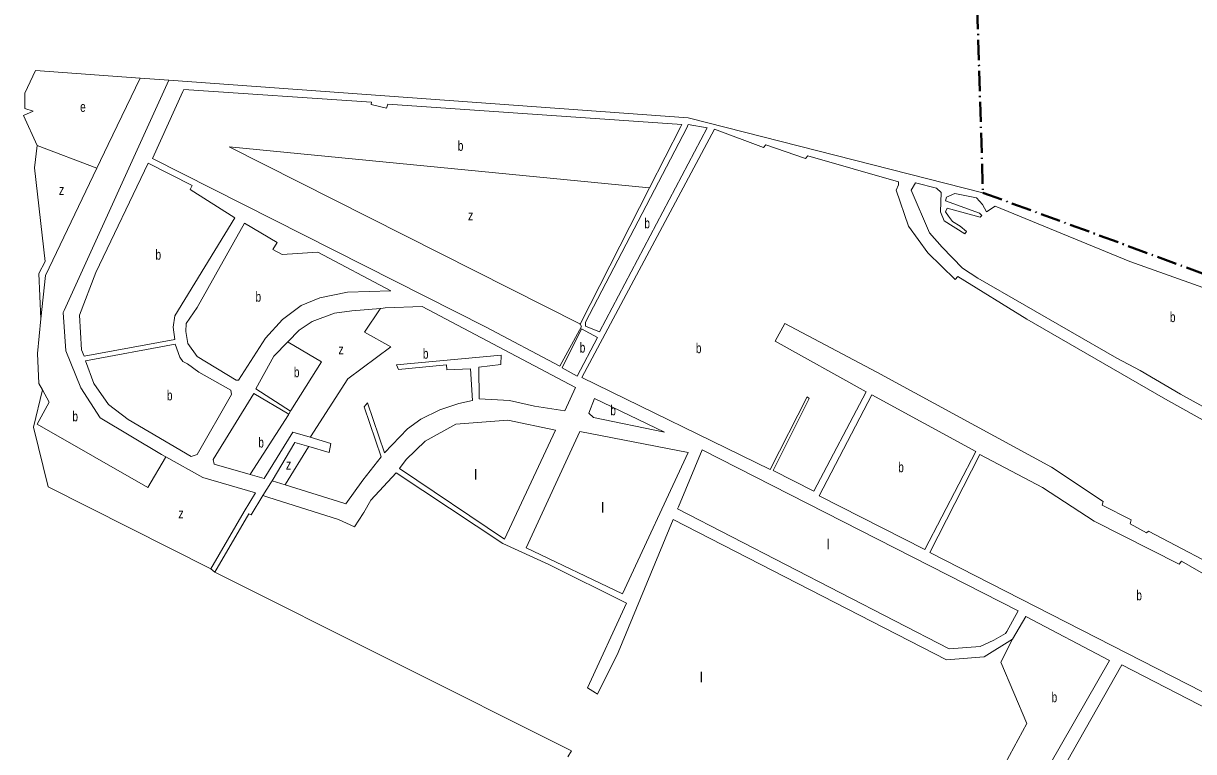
# Model space of a CAD drawing. Extents: x 639657 to 671642, y 222838 to 252123.
# Drawn here: x 640133 to 641296, y 241444 to 242168 of the extents above; entities that cross this region are included whole.
import ezdxf

# ---------------------------------------------------------------- set-up
doc = ezdxf.new("R2010")
doc.units = 0
doc.header["$LTSCALE"] = 4
doc.linetypes.add('DOT_DASHED', pattern=[7.7, 5, -1.2, 0.3, -1.2])
for name, color, linetype, lineweight in [('1', 7, 'Continuous', 13), ('21', 7, 'Continuous', 13), ('4', 7, 'DOT_DASHED', 40)]:
    doc.layers.add(name, color=color, linetype=linetype, lineweight=lineweight)
doc.layers.add('7', color=7, linetype='Continuous')

msp = doc.modelspace()

# ---------------------------------------------------------------- linework, layer by layer
at = {"layer": '1'}
for points in [[(640172.224, 241880.845), (640173.133, 241882.845), (640277.232, 242111.78)], [(641086.92, 241999.88), (640793.825, 242074.365), (640277.232, 242111.78)], [(640686.522, 241869.274), (640687.648, 241866.845), (640666.301, 241827.208), (640592.312, 241866.509), (640261.081, 242033.831), (640291.384, 242100.571), (640292.292, 242102.571)], [(640292.292, 242102.571), (640478.886, 242089.814), (640478.392, 242087.475), (640493.895, 242084.026), (640495.19, 242087.994), (640787.484, 242067.724)], [(640787.484, 242067.724), (640786.466, 242065.724), (640755.416, 242004.692), (640686.522, 241869.274)], [(641394.329, 241724.279), (641268.358, 241794.399), (641130.696, 241874.187), (641061.953, 241916.67), (641059.338, 241913.505), (641031.973, 241939.921), (641012.805, 241966.493), (641000.773, 242002.353), (641002.87, 242007.646), (641002.955, 242010.692), (640912.743, 242036.584), (640910.53, 242033.93), (640871.088, 242047.472), (640868.673, 242044.918), (640819.996, 242063.17), (640688.12, 241815.984), (640875.435, 241724.651), (640912.093, 241796.879), (640914.026, 241795.064), (640878.174, 241723.553), (640918.868, 241702.912), (640970.969, 241801.944), (640880.324, 241852.2), (640889.947, 241869.625), (640981.291, 241821.304), (641155.161, 241726.936), (641206.351, 241692.863), (641205.461, 241688.999), (641234.484, 241674.371), (641233.189, 241670.403), (641249.632, 241661.579), (641251.647, 241663.217), (641338.626, 241617.405)], [(641315.962, 241901.828), (641233.118, 241931.323), (641099.231, 241986.465), (641090.455, 241980.924), (641086.47, 241988.207), (641080.463, 241994.867), (641058.883, 241999.19), (641050.805, 241995.582), (641049.611, 241991.817), (641083.479, 241979.659), (641085.921, 241977.137), (641084.109, 241975.399), (641051.37, 241984.519), (641049.771, 241980.752), (641052.627, 241976.507), (641056.5, 241971.356), (641064.217, 241966.737), (641070.722, 241961.4), (641068.914, 241958.85), (641048.502, 241971.911), (641044.71, 241980.82), (641045.316, 242000.114), (641040.739, 242004.449), (641019.761, 242009.587), (641015.651, 242002.249), (641033.89, 241960.036), (641046.517, 241945.603), (641066.464, 241924.721), (641081.799, 241914.874), (641219.966, 241835.191), (641243.409, 241823.064), (641283.411, 241799.475), (641340.456, 241768.182)], [(640492.422, 241885.229), (640529.355, 241886.594), (640681.696, 241806.093), (640671.292, 241783.078), (640640.906, 241787.646), (640616.182, 241793.064), (640585.911, 241794.992), (640585.744, 241826.363), (640607.49, 241829.047), (640607.846, 241838.186), (640503.652, 241828.755)], [(640172.224, 241880.845), (640174.856, 241842.588), (640189.726, 241805.935), (640208.912, 241776.013), (640270.204, 241739.479)], [(640395.555, 241851.56), (640406.816, 241863.131), (640419.725, 241871.644), (640441.947, 241880.017), (640459.341, 241882.469), (640487.94, 241884.855)], [(640487.94, 241884.855), (640490.422, 241885.062), (640492.422, 241885.229)], [(640398.438, 241782.768), (640364.011, 241804.873), (640381.752, 241837.378), (640395.555, 241851.56)], [(640453.378, 241690.546), (640470.154, 241714.111), (640488.351, 241737.077), (640471.69, 241786.915), (640474.908, 241790.795), (640491.973, 241741.061), (640514.719, 241764.97), (640527.825, 241774.5), (640546.7, 241784.069), (640565.896, 241790.391), (640579.444, 241793.121), (640577.252, 241824.58), (640553.878, 241823.61), (640553.345, 241828.683), (640505.702, 241823.997), (640503.652, 241828.755)], [(640358.322, 241719.766), (640322.509, 241729.973), (640321.574, 241734.535), (640362.011, 241800.291), (640396.532, 241779.507), (640398.438, 241782.768)], [(640417.959, 241756.602), (640400.674, 241761.869), (640372.278, 241715.789), (640358.322, 241719.766)], [(640380.083, 241713.405), (640402.754, 241751.527), (640416.472, 241747.477)], [(640416.472, 241747.477), (640436.711, 241741.502), (640438.486, 241750.346), (640417.959, 241756.602)], [(640311.244, 241716.575), (640274.385, 241737.146), (640270.204, 241739.479)], [(641109.484, 241561.549), (641110.588, 241563.549), (641121.915, 241584.07), (640807.725, 241744.197), (640784.166, 241687.349), (640783.337, 241685.349)], [(640311.244, 241716.575), (640363.456, 241701.409), (640352.211, 241682.861)], [(640380.083, 241713.405), (640378.84, 241711.405), (640370.892, 241698.617)], [(640453.378, 241690.546), (640451.378, 241691.17), (640393.03, 241709.367), (640380.083, 241713.405)], [(640703.658, 241501.258), (640701.658, 241502.517), (640693.605, 241507.587), (640732.529, 241591.505), (640655.204, 241629.972), (640609.549, 241651.087), (640503.414, 241721.238), (640478.256, 241694.064), (640471.128, 241681.925), (640470.833, 241681.424)], [(640370.892, 241698.617), (640359.11, 241679.659), (640356.88, 241680.355), (640323.081, 241622.461), (640319.017, 241625.861), (640352.211, 241682.861)], [(640370.892, 241698.617), (640375.892, 241697.036), (640445.984, 241674.87), (640461.984, 241667.708), (640470.511, 241680.925), (640470.833, 241681.424)], [(641109.484, 241561.549), (641097.617, 241554.753), (641084.15, 241548.587), (641053.193, 241546.247), (640783.337, 241685.349)], [(640778.989, 241674.857), (640724.186, 241542.616), (640703.658, 241501.258)], [(640778.989, 241674.857), (641050.794, 241535.294), (641088.253, 241538.177), (641116.194, 241555.909)], [(641138.133, 241407.829), (641141.76, 241411.103), (641212.758, 241534.628), (641129.427, 241578.522), (641116.194, 241555.909)]]:
    msp.add_lwpolyline(points, dxfattribs=at)
for points in [[(640792.563, 242064.306), (640793.76, 242067.563), (640812.601, 242064.44), (640705.59, 241861.483), (640691.795, 241867.279), (640691.674, 241871.035)], [(640256.754, 242029.132), (640204.601, 241920.657), (640188.432, 241878.01), (640190.336, 241843.504), (640193.303, 241837.432), (640283.291, 241853.773), (640281.809, 241866.048), (640283.368, 241877.328), (640342.866, 241974.988), (640298.488, 242003.219), (640300.491, 242007.192)], [(640352.711, 241969.674), (640384.997, 241950.499), (640380.885, 241943.466), (640390.121, 241938.554), (640425.431, 241940.618), (640498.202, 241902.122), (640455.093, 241901.02), (640427.595, 241895.251), (640409.014, 241887.613), (640390.263, 241873.782), (640373.359, 241855.19), (640346.76, 241813.589), (640344.332, 241813.269), (640305.443, 241837.069), (640296.368, 241849.902), (640294.38, 241861.97), (640294.643, 241869.789), (640305.387, 241885.699)], [(640687.863, 241864.41), (640668.536, 241825.599), (640683.357, 241817.272), (640703.697, 241855.887)], [(640283.619, 241849.308), (640288.344, 241836.142), (640291.301, 241831.999), (640295.766, 241829.795), (640307.147, 241821.242), (640338.919, 241803.486), (640339.549, 241799.124), (640305.456, 241739.402), (640299.698, 241737.434), (640236.955, 241774.475), (640217.444, 241789.37), (640202.658, 241810.083), (640194.543, 241832.567)], [(640700.679, 241795.256), (640694.989, 241780.496), (640699.767, 241776.366), (640770.285, 241761.814)], [(641079.78, 241742.471), (640976.35, 241798.833), (640924.053, 241698.378), (641028.986, 241644.97)], [(640661.781, 241763.623), (640614.564, 241773.763), (640562.666, 241769.759), (640532.191, 241752.905), (640513.262, 241734.401), (640506.629, 241725.626), (640611.248, 241655.159)], [(640728.634, 241600.819), (640632.647, 241646.775), (640685.976, 241762.364), (640793.672, 241741.361)], [(641386.218, 241574.677), (641284.394, 241633.487), (641282.082, 241630.426), (641197.448, 241673.209), (641146.059, 241706.57), (641083.843, 241739.655), (641034.062, 241642.06), (641410.971, 241449.358), (641460.138, 241510.299), (641454.941, 241516.965), (641462.883, 241527.069)], [(641225.116, 241530.175), (641152.031, 241401.831), (641304.057, 241323.358), (641325.673, 241350.306), (641224.076, 241404.549), (641227.291, 241409.037), (641329.293, 241354.797), (641399.878, 241441.873), (641367.208, 241457.085)]]:
    msp.add_lwpolyline(points, close=True, dxfattribs=at)
at = {"layer": '21'}
for p, q in [((640217.136, 242047.747), (640248.866, 242113.834)), ((640277.232, 242111.78), (640248.866, 242113.834)), ((640146.444, 242046.97), (640205.856, 242024.254))]:
    msp.add_line(p, q, dxfattribs=at)
for points in [[(640248.866, 242113.834), (640144.733, 242121.377), (640134.023, 242098.969), (640134.104, 242083.64), (640142.518, 242080.955), (640132.724, 242076.727), (640146.444, 242046.97)], [(640146.444, 242046.97), (640143.83, 242024.516), (640154.244, 241931.385), (640148.031, 241919.668), (640149.993, 241874.301)], [(640149.993, 241874.301), (640154.609, 241917.516), (640205.856, 242024.254), (640217.136, 242047.747)], [(640686.522, 241869.274), (640686.022, 241869.526), (640337.35, 242045.581), (640754.916, 242004.741), (640755.416, 242004.692)], [(640487.94, 241884.855), (640487.607, 241884.355), (640472.09, 241861.068), (640498.195, 241846.746), (640455.247, 241814.73)], [(640151.59, 241803.782), (640148.107, 241810.224), (640146.847, 241839.927), (640149.993, 241874.301)], [(640398.438, 241782.768), (640398.753, 241783.268), (640429.141, 241831.58), (640396.055, 241851.263), (640395.555, 241851.56)], [(640455.247, 241814.73), (640418.28, 241757.102), (640417.959, 241756.602)], [(640151.59, 241803.782), (640142.772, 241766.634), (640157.458, 241707.341), (640319.017, 241625.861)], [(640256.368, 241706.786), (640146.501, 241769.604), (640158.226, 241791.51), (640151.59, 241803.782)], [(640396.532, 241779.507), (640396.212, 241779.007), (640358.642, 241720.266), (640358.322, 241719.766)], [(640416.472, 241747.477), (640416.164, 241746.977), (640393.338, 241709.867), (640393.03, 241709.367)], [(640274.385, 241737.146), (640274.088, 241736.646), (640256.368, 241706.786)], [(640323.081, 241622.461), (640677.745, 241444.941), (640674.041, 241438.718)], [(641116.194, 241555.909), (641104.678, 241532.887), (641130.506, 241471.841), (641104.648, 241424.255), (641138.133, 241407.829)]]:
    msp.add_lwpolyline(points, dxfattribs=at)
at = {"layer": '4'}
msp.add_lwpolyline([(641546.745, 242084.924), (641401.69, 242155.82), (641367.22, 242211.48), (641227.52, 242290.47), (641181.52, 242300.82), (641079.42, 242244.14), (641086.92, 241999.88), (641436.25, 241871.58), (641538.114, 242018.206), (641542.82, 242024.98), (641781.526, 241871.988), (641815.898, 241849.958), (641820.493, 241847.013), (641824.851, 241844.205), (642019.372, 241718.862), (642114.951, 241657.275)], dxfattribs=at)

# ---------------------------------------------------------------- texts
at = {"layer": '7'}
for s, width, p in [('e', 0.75, (640189.09, 242080.315)), ('b', 0.75, (640564.677, 242041.559)), ('z', 0.8, (640168.037, 241997.748)), ('z', 0.8, (640574.829, 241972.282)), ('b', 0.75, (640750.197, 241964.523)), ('b', 0.75, (640264.064, 241933.282)), ('b', 0.75, (640363.52, 241891.471)), ('b', 0.75, (641272.845, 241871.213)), ('z', 0.8, (640445.984, 241839.163)), ('b', 0.75, (640529.96, 241834.836)), ('b', 0.75, (640685.949, 241840.841)), ('b', 0.75, (640801.448, 241840.287)), ('b', 0.75, (640401.669, 241816.406)), ('b', 0.75, (640275.426, 241793.371)), ('b', 0.75, (640181.433, 241772.492)), ('b', 0.75, (640716.37, 241778.535)), ('b', 0.75, (640366.299, 241746.477)), ('z', 0.8, (640393.772, 241724.58)), ('b', 0.75, (641002.681, 241721.901)), ('z', 0.8, (640286.776, 241675.904)), ('b', 0.75, (641239.48, 241594.506)), ('b', 0.75, (641155.206, 241493.175))]:
    msp.add_text(s, height=10, dxfattribs=dict(at, width=width)).set_placement(p)
for p in [(640581.041, 241714.461), (640707.361, 241681.591), (640931.555, 241645.222), (640805.329, 241512.949)]:
    msp.add_text('l', height=10, dxfattribs=at).set_placement(p)

doc.saveas('drawing.dxf')
